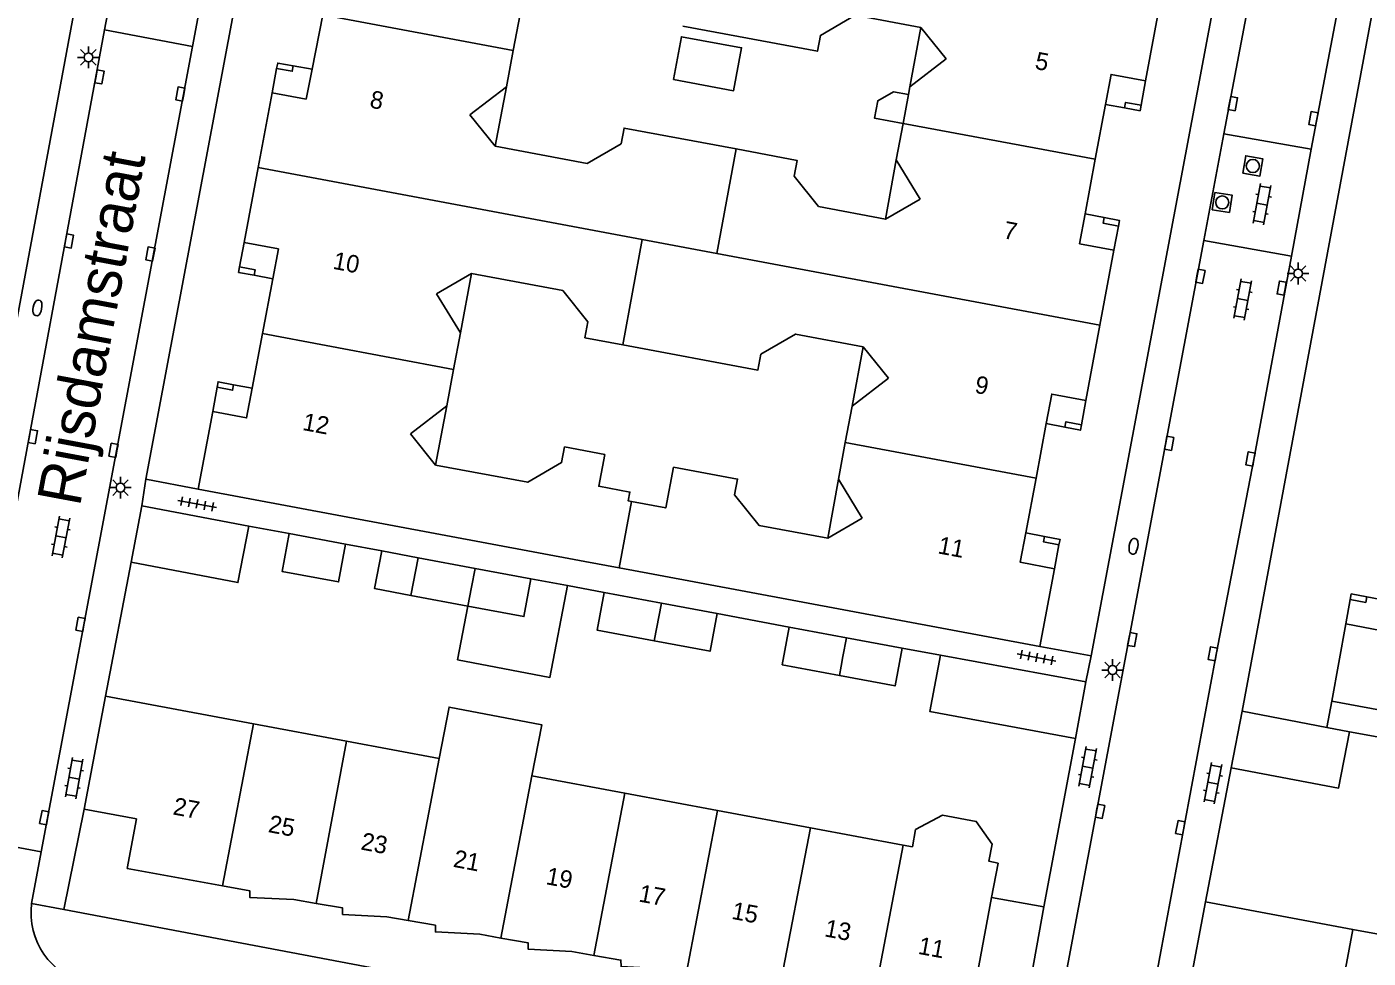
# Model space of a CAD drawing. Extents: x 124000 to 128010, y 398999 to 403000.
# Drawn here: x 126935.4 to 127012.1, y 399560.1 to 399613.4 of the extents above; entities that cross this region are included whole.
import ezdxf

# ---------------------------------------------------------------- set-up
doc = ezdxf.new("R2010")
doc.units = 0
for name, color, linetype in [('gg-afsc-erfafscheiding', 7, 'Continuous'), ('gg-afsc-hekwerk', 7, 'Continuous'), ('gg-afsc-muur', 7, 'Continuous'), ('gg-anno-huisnummerreeks BGT', 7, 'Continuous'), ('gg-anno-openbare ruimte label', 7, 'Continuous'), ('gg-bbg-bijgebouw', 7, 'Continuous'), ('gg-bbg-gedigitaliseerde bebouwing', 7, 'Continuous'), ('gg-bbg-hoofdgebouw', 7, 'Continuous'), ('gg-bbg-luifel en loopbrug', 7, 'Continuous'), ('gg-bbg-onder overbouw', 7, 'Continuous'), ('gg-bbg-pand overbouw', 7, 'Continuous'), ('gg-bbg-pilaar onder overbouw', 7, 'Continuous'), ('gg-bbg-pilaar pand', 7, 'Continuous'), ('gg-bbg-tussenscheiding', 7, 'Continuous'), ('gg-knt-verharding', 7, 'Continuous'), ('gg-knt-verharding nz', 7, 'Continuous'), ('gt-bbg-plantopografie pand', 7, 'Continuous'), ('gt-grn-weggrens', 7, 'Continuous'), ('gt-symb-brandkraan', 7, 'Continuous'), ('gt-symb-klinker verharding', 7, 'Continuous'), ('gt-symb-kolk', 7, 'Continuous'), ('gt-symb-lichtmast', 7, 'Continuous'), ('gt-symb-rioolschacht', 7, 'Continuous'), ('gt-symb-tegel verharding', 7, 'Continuous')]:
    doc.layers.add(name, color=color, linetype=linetype)

# ---------------------------------------------------------------- blocks, each defined once
blk = doc.blocks.new('gt0-KOLK')
at = {"layer": 'gt-symb-kolk'}
blk.add_lwpolyline([(0, 0), (0.375, 0), (0.375, 0.4), (-0.375, 0.4), (-0.375, 0), (0, 0)], dxfattribs=at)
blk = doc.blocks.new('gt0-RS')
at = {"layer": 'gt-symb-rioolschacht'}
blk.add_lwpolyline([(-0.5, -0.5), (0.5, -0.5), (0.5, 0.5), (-0.5, 0.5)], close=True, dxfattribs=at)
blk.add_circle((0, 0), 0.375, dxfattribs=at)
blk = doc.blocks.new('gt0-KL1')
at = {"layer": 'gt-symb-klinker verharding'}
for p, q in [((-1.15, 0.3), (1.15, 0.3)), ((-1, -0.3), (-1, 0.3)), ((-0.5, 0.3), (-0.5, 0.45)), ((0, -0.3), (0, 0.3)), ((0.5, 0.3), (0.5, 0.45)), ((1, -0.3), (1, 0.3)), ((-1.15, -0.3), (1.15, -0.3)), ((-0.5, -0.45), (-0.5, -0.3)), ((0.5, -0.45), (0.5, -0.3))]:
    blk.add_line(p, q, dxfattribs=at)
blk = doc.blocks.new('gt0-LMAST')
at = {"layer": 'gt-symb-lichtmast'}
for p, q in [((-0.182, 0.173), (-0.447, 0.438)), ((-0.005, 0.246), (-0.005, 0.621)), ((0.172, 0.173), (0.437, 0.438)), ((-0.255, -0.004), (-0.63, -0.004)), ((-0.182, -0.181), (-0.447, -0.446)), ((-0.005, -0.254), (-0.005, -0.629)), ((0.437, -0.446), (0.172, -0.181)), ((0.245, -0.004), (0.62, -0.004))]:
    blk.add_line(p, q, dxfattribs=at)
blk.add_circle((-0.005, -0.004), 0.25, dxfattribs=at)
blk = doc.blocks.new('gt0-BR')
at = {"layer": 'gt-symb-brandkraan'}
for centre, radius, start, end in [((-0.244, 0), 0.206, 107.56694, 252.43307), ((0.599, -2.664), 3, 106.89205, 107.56694), ((0, -0.691), 0.938, 73.10799, 106.89205), ((-0.599, -2.664), 3, 72.43309, 73.10799), ((0.244, 0), 0.206, 287.56695, 72.43309), ((0.599, 2.664), 3, 252.43307, 253.10797), ((0, 0.691), 0.938, 253.10797, 286.89206), ((-0.599, 2.664), 3, 286.89206, 287.56695)]:
    blk.add_arc(centre, radius, start, end, dxfattribs=at)
blk = doc.blocks.new('gt0-TEG1')
at = {"layer": 'gt-symb-tegel verharding'}
for p, q in [((-1.125, 0), (1.125, 0)), ((-0.9, -0.25), (-0.9, 0.25)), ((-0.45, -0.25), (-0.45, 0.25)), ((0, -0.25), (0, 0.25)), ((0.45, -0.25), (0.45, 0.25)), ((0.9, -0.25), (0.9, 0.25))]:
    blk.add_line(p, q, dxfattribs=at)

msp = doc.modelspace()

# ---------------------------------------------------------------- linework, layer by layer
at = {"layer": 'gg-afsc-erfafscheiding'}
for p, q in [((126948.09, 399584.842), (126950.407, 399584.422)), ((126955.703, 399583.433), (126953.63, 399583.82)), ((126968.427, 399581.057), (126966.329, 399581.449)), ((126979.009, 399579.081), (126974.882, 399579.852)), ((126987.655, 399577.465), (126985.464, 399577.876)), ((127010.034, 399574.842), (127009.759, 399573.335)), ((127011.044, 399573.089), (127013.269, 399572.676))]:
    msp.add_line(p, q, dxfattribs=at)
at = {"layer": 'gg-afsc-hekwerk'}
for p in [(126990.585, 399563.611), (126991.689, 399552.7)]:
    msp.add_line(p, (126993.571, 399563.069), dxfattribs=at)
at = {"layer": 'gg-afsc-muur'}
for p, q in [((126941.369, 399582.784), (126939.894, 399575.116)), ((126995.374, 399572.709), (126993.571, 399563.069)), ((127004.286, 399571.03), (127002.814, 399563.361))]:
    msp.add_line(p, q, dxfattribs=at)
at = {"layer": 'gg-bbg-bijgebouw'}
for p, q in [((126941.369, 399582.784), (126941.983, 399586.006)), ((126941.983, 399586.006), (126948.09, 399584.842)), ((126950.407, 399584.422), (126953.63, 399583.82)), ((126957.372, 399580.884), (126957.776, 399583.046)), ((126957.776, 399583.046), (126961.041, 399582.436)), ((126961.041, 399582.436), (126964.231, 399581.84)), ((126960.632, 399580.275), (126957.372, 399580.884)), ((126968.427, 399581.057), (126971.696, 399580.447)), ((126971.696, 399580.447), (126974.882, 399579.852)), ((126979.009, 399579.081), (126982.284, 399578.47)), ((126982.284, 399578.47), (126985.464, 399577.876)), ((126987.655, 399577.465), (126995.972, 399575.941)), ((126995.972, 399575.941), (126995.374, 399572.709)), ((127004.907, 399574.264), (127004.286, 399571.03)), ((127009.759, 399573.335), (127004.907, 399574.264)), ((127011.044, 399573.089), (127009.759, 399573.335))]:
    msp.add_line(p, q, dxfattribs=at)
for points in [[(126948.09, 399584.842), (126947.475, 399581.62), (126941.369, 399582.784)], [(126953.63, 399583.82), (126953.226, 399581.658), (126950.003, 399582.26), (126950.407, 399584.422)], [(126964.231, 399581.84), (126963.828, 399579.679), (126960.632, 399580.275)], [(126971.28, 399578.287), (126968.023, 399578.895), (126968.427, 399581.057)], [(126974.882, 399579.852), (126974.479, 399577.69), (126971.28, 399578.287)], [(126981.874, 399576.309), (126978.605, 399576.92), (126979.009, 399579.081)], [(126985.464, 399577.876), (126985.061, 399575.714), (126981.874, 399576.309)], [(126995.374, 399572.709), (126987.054, 399574.241), (126987.655, 399577.465)], [(127004.286, 399571.03), (127010.427, 399569.868), (127011.044, 399573.089)]]:
    msp.add_lwpolyline(points, dxfattribs=at)
at = {"layer": 'gg-bbg-gedigitaliseerde bebouwing'}
for p, q in [((126963.609, 399614.15), (126963.218, 399612.066)), ((126986.542, 399613.379), (126987.987, 399611.584)), ((126963.218, 399612.066), (126962.828, 399609.982)), ((126987.987, 399611.584), (126985.908, 399609.981)), ((126960.747, 399608.381), (126962.828, 399609.982)), ((126985.908, 399609.981), (126985.826, 399609.543)), ((126985.826, 399609.543), (126985.519, 399607.897)), ((126962.187, 399606.589), (126960.747, 399608.381)), ((126985.519, 399607.897), (126985.13, 399605.813)), ((126986.492, 399603.568), (126985.13, 399605.813)), ((126984.51, 399602.423), (126986.492, 399603.568)), ((126960.831, 399599.302), (126958.837, 399598.152)), ((126958.837, 399598.152), (126960.197, 399595.906)), ((126960.197, 399595.906), (126959.806, 399593.822)), ((126983.23, 399595.121), (126984.682, 399593.318)), ((126959.806, 399593.822), (126959.415, 399591.738)), ((126984.682, 399593.318), (126982.603, 399591.715)), ((126957.335, 399590.137), (126959.415, 399591.738)), ((126982.603, 399591.715), (126982.214, 399589.631)), ((126958.772, 399588.349), (126957.335, 399590.137)), ((126982.214, 399589.631), (126981.825, 399587.547)), ((126983.186, 399585.302), (126981.825, 399587.547)), ((126981.212, 399584.161), (126983.186, 399585.302)), ((126939.894, 399575.116), (126948.367, 399573.533)), ((126948.367, 399573.533), (126953.675, 399572.542)), ((126953.675, 399572.542), (126958.984, 399571.55)), ((126964.292, 399570.558), (126969.6, 399569.567)), ((126969.6, 399569.567), (126974.908, 399568.575)), ((126974.908, 399568.575), (126980.216, 399567.584)), ((126980.216, 399567.584), (126985.524, 399566.592)), ((126986.052, 399566.495), (126985.524, 399566.592))]:
    msp.add_line(p, q, dxfattribs=at)
for points in [[(126972.916, 399613.466), (126980.618, 399612.028), (126980.786, 399612.928), (126982.777, 399614.082), (126986.542, 399613.379)], [(126962.187, 399606.589), (126967.454, 399605.606), (126969.392, 399606.73), (126969.56, 399607.629), (126975.977, 399606.432)], [(126984.51, 399602.423), (126980.687, 399603.136), (126979.284, 399604.884), (126979.452, 399605.783), (126975.977, 399606.432)], [(126960.831, 399599.302), (126966.048, 399598.328), (126967.489, 399596.533), (126967.321, 399595.633), (126969.486, 399595.229)], [(126969.486, 399595.229), (126977.213, 399593.786), (126977.381, 399594.686), (126979.373, 399595.841), (126983.23, 399595.121)], [(126958.772, 399588.349), (126964.049, 399587.364), (126965.988, 399588.488), (126966.155, 399589.388), (126968.457, 399588.958)], [(126969.987, 399586.257), (126969.801, 399586.292), (126969.896, 399586.799), (126968.115, 399587.132), (126968.457, 399588.958)], [(126972.379, 399588.226), (126971.941, 399585.892), (126969.987, 399586.257)], [(126981.212, 399584.161), (126977.283, 399584.894), (126975.88, 399586.642), (126976.048, 399587.541), (126972.379, 399588.226)], [(126964.292, 399570.558), (126964.854, 399573.486), (126959.551, 399574.503), (126958.984, 399571.55)]]:
    msp.add_lwpolyline(points, dxfattribs=at)
at = {"layer": 'gg-bbg-hoofdgebouw'}
for p, q in [((126999.386, 399610.337), (127000.183, 399614.616)), ((126951.713, 399611.008), (126952.322, 399614.113)), ((126949.432, 399609.651), (126948.629, 399605.366)), ((126997.099, 399608.984), (126996.514, 399605.849)), ((126948.629, 399605.366), (126947.825, 399601.08)), ((126996.514, 399605.849), (126995.928, 399602.714)), ((126996.774, 399596.347), (126997.577, 399600.647)), ((126949.468, 399599.007), (126948.879, 399595.877)), ((126995.971, 399592.048), (126996.774, 399596.347)), ((126948.879, 399595.877), (126948.29, 399592.747)), ((126945.194, 399586.972), (126946.033, 399591.413)), ((126993.123, 399587.598), (126993.706, 399590.72)), ((126992.541, 399584.476), (126993.123, 399587.598)), ((126945.194, 399586.972), (126967.311, 399582.836)), ((126969.284, 399582.473), (126967.311, 399582.836)), ((126971.233, 399582.114), (126969.284, 399582.473)), ((126971.233, 399582.114), (126993.342, 399577.968)), ((126993.342, 399577.968), (126994.17, 399582.406)), ((127010.034, 399574.842), (127010.839, 399579.258)), ((126938.679, 399568.668), (126939.894, 399575.116)), ((127029.699, 399571.173), (127010.034, 399574.842)), ((126941.676, 399568.103), (126938.679, 399568.668)), ((126990.585, 399563.611), (126990.952, 399565.578)), ((127001.59, 399556.899), (127002.814, 399563.361)), ((127002.814, 399563.361), (127011.247, 399561.781)), ((127011.247, 399561.781), (127016.555, 399560.787))]:
    msp.add_line(p, q, dxfattribs=at)
for points in [[(126990.952, 399565.578), (126990.426, 399565.674), (126990.62, 399566.66), (126989.703, 399567.96), (126987.766, 399568.322), (126986.238, 399567.493), (126986.052, 399566.495)], [(126941.676, 399568.103), (126941.143, 399565.273), (126946.592, 399564.277)], [(126946.592, 399564.277), (126948.152, 399563.992), (126948.146, 399563.613), (126950.669, 399563.481), (126951.956, 399563.262)], [(126951.956, 399563.262), (126953.461, 399563.006), (126953.464, 399562.632), (126955.981, 399562.492), (126957.206, 399562.283)], [(126990.585, 399563.611), (126989.221, 399556.296), (126983.743, 399557.304)], [(126957.206, 399562.283), (126958.767, 399562.017), (126958.768, 399561.636), (126961.302, 399561.497), (126962.513, 399561.284)], [(126962.513, 399561.284), (126964.076, 399561.01), (126964.08, 399560.64), (126966.575, 399560.506), (126967.821, 399560.293)], [(126967.821, 399560.293), (126969.384, 399560.025), (126969.391, 399559.655), (126971.899, 399559.517), (126973.13, 399559.306)]]:
    msp.add_lwpolyline(points, dxfattribs=at)
at = {"layer": 'gg-bbg-luifel en loopbrug'}
for p, q in [((126985.908, 399609.981), (126986.542, 399613.379)), ((126962.828, 399609.982), (126962.187, 399606.589)), ((126984.975, 399609.702), (126985.826, 399609.543)), ((126984.51, 399602.423), (126985.13, 399605.813)), ((126960.197, 399595.906), (126960.831, 399599.302)), ((126982.603, 399591.715), (126983.23, 399595.121)), ((126959.415, 399591.738), (126958.772, 399588.349)), ((126981.212, 399584.161), (126981.825, 399587.547)), ((126957.776, 399583.046), (126955.703, 399583.433)), ((126966.329, 399581.449), (126964.231, 399581.84))]:
    msp.add_line(p, q, dxfattribs=at)
for points in [[(126985.519, 399607.897), (126983.891, 399608.187), (126984.07, 399609.194), (126984.975, 399609.702)], [(126957.372, 399580.884), (126955.291, 399581.283), (126955.703, 399583.433)], [(126960.632, 399580.275), (126960.041, 399577.211), (126965.316, 399576.194), (126966.329, 399581.449)]]:
    msp.add_lwpolyline(points, dxfattribs=at)
at = {"layer": 'gg-bbg-onder overbouw'}
for points in [[(126949.432, 399609.651), (126951.375, 399609.286), (126951.713, 399611.008)], [(126997.099, 399608.984), (126997.42, 399610.703), (126999.386, 399610.337)], [(126997.577, 399600.647), (126995.611, 399601.014), (126995.928, 399602.714)], [(126947.825, 399601.08), (126949.789, 399600.711), (126949.468, 399599.007)], [(126946.033, 399591.413), (126947.97, 399591.047), (126948.29, 399592.747)], [(126995.971, 399592.048), (126994.022, 399592.412), (126993.706, 399590.72)], [(126994.17, 399582.406), (126992.225, 399582.782), (126992.541, 399584.476)], [(127010.839, 399579.258), (127012.823, 399578.888), (127013.143, 399580.599)]]:
    msp.add_lwpolyline(points, dxfattribs=at)
at = {"layer": 'gg-bbg-pand overbouw'}
for p, q in [((126949.432, 399609.651), (126949.689, 399611.036)), ((126951.713, 399611.008), (126950.636, 399611.196)), ((126999.386, 399610.337), (126999.13, 399608.937)), ((126997.099, 399608.984), (126998.186, 399608.785)), ((126995.928, 399602.714), (126997.014, 399602.507)), ((126997.84, 399602.024), (126997.577, 399600.647)), ((126947.568, 399599.683), (126947.825, 399601.08)), ((126949.468, 399599.007), (126948.396, 399599.205)), ((126947.224, 399592.946), (126948.29, 399592.747)), ((126946.033, 399591.413), (126946.283, 399592.796)), ((126995.971, 399592.048), (126995.719, 399590.655)), ((126994.778, 399590.512), (126993.706, 399590.72)), ((126992.541, 399584.476), (126993.613, 399584.265)), ((126994.435, 399583.777), (126994.17, 399582.406)), ((127010.839, 399579.258), (127011.094, 399580.656)), ((127013.143, 399580.599), (127012.035, 399580.806))]:
    msp.add_line(p, q, dxfattribs=at)
at = {"layer": 'gg-bbg-pilaar onder overbouw'}
for points in [[(126949.689, 399611.036), (126950.577, 399610.881), (126950.636, 399611.196)], [(126999.13, 399608.937), (126998.244, 399609.099), (126998.186, 399608.785)], [(126997.84, 399602.024), (126996.954, 399602.192), (126997.014, 399602.507)], [(126947.568, 399599.683), (126948.453, 399599.519), (126948.396, 399599.205)], [(126946.283, 399592.796), (126947.167, 399592.631), (126947.224, 399592.946)], [(126995.719, 399590.655), (126994.835, 399590.827), (126994.778, 399590.512)], [(126994.435, 399583.777), (126993.552, 399583.951), (126993.613, 399584.265)], [(127011.094, 399580.656), (127011.978, 399580.491), (127012.035, 399580.806)]]:
    msp.add_lwpolyline(points, dxfattribs=at)
at = {"layer": 'gg-bbg-pilaar pand'}
for points in [[(126950.636, 399611.196), (126949.749, 399611.352), (126949.689, 399611.036)], [(126998.186, 399608.785), (126999.072, 399608.623), (126999.13, 399608.937)], [(126997.014, 399602.507), (126997.899, 399602.339), (126997.84, 399602.024)], [(126948.396, 399599.205), (126947.511, 399599.369), (126947.568, 399599.683)], [(126947.224, 399592.946), (126946.34, 399593.111), (126946.283, 399592.796)], [(126994.778, 399590.512), (126995.662, 399590.34), (126995.719, 399590.655)], [(126993.613, 399584.265), (126994.496, 399584.091), (126994.435, 399583.777)], [(127012.035, 399580.806), (127011.151, 399580.971), (127011.094, 399580.656)]]:
    msp.add_lwpolyline(points, dxfattribs=at)
at = {"layer": 'gg-bbg-tussenscheiding'}
for p, q in [((126952.322, 399614.113), (126963.218, 399612.066)), ((126985.519, 399607.897), (126996.514, 399605.849)), ((126974.874, 399600.45), (126975.977, 399606.432)), ((126948.629, 399605.366), (126970.604, 399601.249)), ((126969.486, 399595.229), (126970.604, 399601.249)), ((126970.604, 399601.249), (126974.874, 399600.45)), ((126974.874, 399600.45), (126996.774, 399596.347)), ((126948.879, 399595.877), (126959.806, 399593.822)), ((126982.214, 399589.631), (126993.123, 399587.598)), ((126969.284, 399582.473), (126969.987, 399586.257)), ((126960.837, 399581.356), (126961.041, 399582.436)), ((126960.837, 399581.356), (126960.632, 399580.275)), ((126971.28, 399578.287), (126971.696, 399580.447)), ((126982.079, 399577.389), (126982.284, 399578.47)), ((126981.976, 399576.849), (126981.874, 399576.309)), ((126981.976, 399576.849), (126982.079, 399577.389)), ((126946.592, 399564.277), (126948.367, 399573.533)), ((126953.675, 399572.542), (126951.956, 399563.262)), ((126958.984, 399571.55), (126957.206, 399562.283)), ((126964.292, 399570.558), (126962.513, 399561.284)), ((126969.6, 399569.567), (126967.821, 399560.293)), ((126974.908, 399568.575), (126973.13, 399559.306)), ((126980.216, 399567.584), (126978.436, 399558.31)), ((126985.524, 399566.592), (126983.743, 399557.304)), ((127011.247, 399561.781), (127009.514, 399552.494))]:
    msp.add_line(p, q, dxfattribs=at)
at = {"layer": 'gg-knt-verharding'}
for p, q in [((127003.87, 399607.295), (127012.551, 399653.367)), ((127008.867, 399606.42), (127017.555, 399652.495)), ((126933.431, 399589.173), (126943.654, 399644.219)), ((126942.215, 399587.547), (126952.524, 399642.549)), ((127006.633, 399632.451), (126996.271, 399577.423)), ((127004.907, 399574.264), (127015.433, 399630.808)), ((126939.846, 399613.259), (126940.978, 399619.37)), ((126944.881, 399612.296), (126946.026, 399618.383)), ((126931.302, 399567.145), (126939.846, 399613.259)), ((126939.846, 399613.259), (126944.881, 399612.296)), ((126936.212, 399566.212), (126944.881, 399612.296)), ((127003.87, 399607.295), (127008.867, 399606.42)), ((127002.722, 399601.204), (127007.737, 399600.302)), ((126942.215, 399587.547), (126941.983, 399586.006)), ((126945.194, 399586.972), (126942.215, 399587.547)), ((126993.342, 399577.968), (126996.271, 399577.423)), ((126996.271, 399577.423), (126995.972, 399575.941)), ((126937.516, 399562.909), (126938.679, 399568.668)), ((126931.302, 399567.145), (126936.212, 399566.212)), ((126937.516, 399562.909), (126991.689, 399552.7))]:
    msp.add_line(p, q, dxfattribs=at)
for points in [[(126994.103, 399555.093), (126994.426, 399557.042), (127002.722, 399601.204)], [(127007.737, 399600.302), (127005.586, 399588.661), (127003.435, 399577.508), (126999.073, 399554.17)]]:
    msp.add_lwpolyline(points, dxfattribs=at)
at = {"layer": 'gg-knt-verharding nz'}
for p, q in [((127003.87, 399607.295), (127002.722, 399601.204)), ((127007.737, 399600.302), (127008.867, 399606.42)), ((126936.212, 399566.212), (126935.671, 399563.258))]:
    msp.add_line(p, q, dxfattribs=at)
msp.add_arc((126939.786, 399562.725), 4.149, 172.61907, 256.99101, dxfattribs=at)
at = {"layer": 'gt-bbg-plantopografie pand'}
msp.add_lwpolyline([(126972.383, 399610.399), (126975.825, 399609.764), (126976.278, 399612.223), (126972.836, 399612.857), (126972.383, 399610.399)], dxfattribs=at)
at = {"layer": 'gt-grn-weggrens'}
msp.add_line((126937.516, 399562.909), (126935.671, 399563.258), dxfattribs=at)

# ---------------------------------------------------------------- block references
at = {"layer": 'gt-symb-brandkraan'}
for p, rotation in [((126936.005, 399597.338), 78.99333582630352), ((126998.7, 399583.702), 80.33049474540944)]:
    msp.add_blockref('gt0-BR', p, dxfattribs=dict(at, rotation=rotation))
at = {"layer": 'gt-symb-klinker verharding'}
for p, rotation in [((127006.05, 399603.273), 79.51061018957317), ((127004.946, 399597.82), 79.51061018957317), ((126937.347, 399584.233), 79.34163849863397), ((126996.083, 399571.058), 79.56697526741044), ((126938.105, 399570.433), 79.63367739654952), ((127003.244, 399570.142), 79.04956573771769)]:
    msp.add_blockref('gt0-KL1', p, dxfattribs=dict(at, rotation=rotation))
at = {"layer": 'gt-symb-kolk'}
for p, rotation in [((126939.356, 399610.594), -100.48938981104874), ((126944.375, 399609.542), 79.39794170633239), ((127004.189, 399609.067), -100.65836150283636), ((127009.183, 399608.131), 79.39794170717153), ((126937.615, 399601.202), -100.48938981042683), ((126942.661, 399600.387), 79.39794170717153), ((127002.326, 399599.183), -100.60205829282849), ((127007.37, 399598.438), 79.63367739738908), ((126935.548, 399590.012), -100.54573436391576), ((127000.539, 399589.629), -100.60205829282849), ((126940.553, 399589.157), 79.28535610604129), ((127005.586, 399588.661), 79.1058170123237), ((126938.668, 399579.198), 79.34163849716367), ((126998.432, 399578.399), -100.60205829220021), ((127003.435, 399577.508), 79.39794170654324), ((126936.589, 399568.132), 79.04956573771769), ((126996.59, 399568.573), -100.60205829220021), ((127001.57, 399567.562), 79.4542656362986)]:
    msp.add_blockref('gt0-KOLK', p, dxfattribs=dict(at, rotation=rotation))
at = {"layer": 'gt-symb-lichtmast'}
for p in [(126938.924, 399611.679), (127008.116, 399599.313), (126940.756, 399587.059), (126997.508, 399576.625)]:
    msp.add_blockref('gt0-LMAST', p, dxfattribs=at)
at = {"layer": 'gt-symb-rioolschacht'}
for p, rotation in [((127005.524, 399605.46), -10.25359802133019), ((127003.773, 399603.374), 81.60242742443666)]:
    msp.add_blockref('gt0-RS', p, dxfattribs=dict(at, rotation=rotation))
at = {"layer": 'gt-symb-tegel verharding'}
for p, rotation in [((126945.136, 399586.122), -10.545734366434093), ((126993.158, 399577.338), 169.0495657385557)]:
    msp.add_blockref('gt0-TEG1', p, dxfattribs=dict(at, rotation=rotation))

# ---------------------------------------------------------------- texts
at = {"layer": 'gg-anno-huisnummerreeks BGT'}
for s, rotation, p in [('5', 349.4, (126993.015, 399611.02)), ('8', 348.9, (126954.963, 399608.816)), ('7', 349.5, (126991.206, 399601.331)), ('10', 349.3, (126952.857, 399599.584)), ('9', 349.4, (126989.572, 399592.491)), ('12', 349.3, (126951.122, 399590.362)), ('11', 349.5, (126987.462, 399583.3)), ('27', 349.6, (126943.712, 399568.362)), ('25', 349.3, (126949.162, 399567.353)), ('23', 349.4, (126954.458, 399566.356)), ('21', 349.3, (126959.744, 399565.367)), ('19', 349.4, (126965.045, 399564.372)), ('17', 349.5, (126970.352, 399563.382)), ('15', 349.4, (126975.665, 399562.391)), ('13', 349.3, (126980.978, 399561.39)), ('11', 349.6, (126986.331, 399560.386))]:
    msp.add_text(s, height=1, rotation=rotation, dxfattribs=at).set_placement(p)
at = {"layer": 'gg-anno-openbare ruimte label'}
msp.add_text('Rijsdamstraat', height=2.5, rotation=79.4, dxfattribs=at).set_placement((126938.429, 399585.918))

doc.saveas('drawing.dxf')
